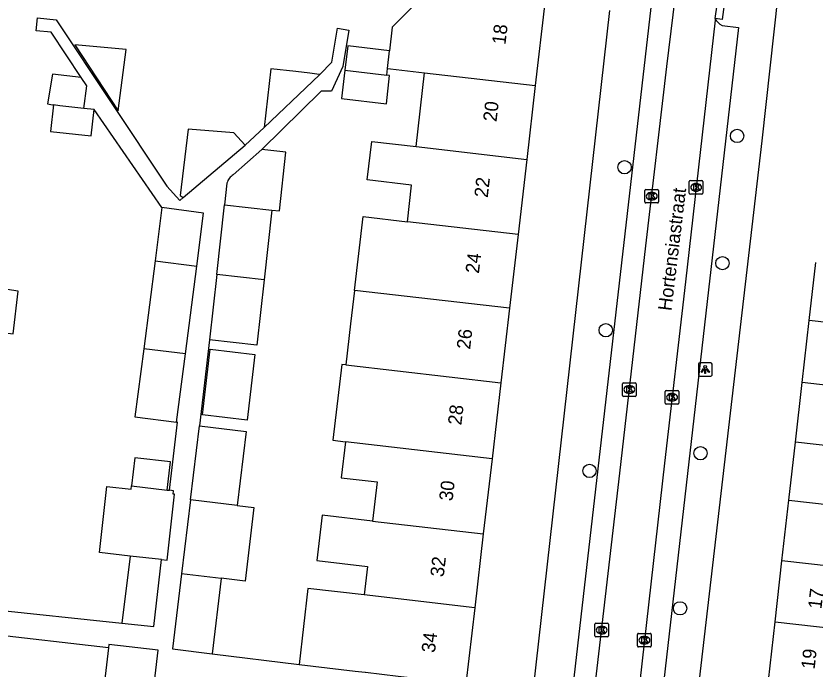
# Model space of a CAD drawing. Extents: x 161696 to 162377, y 380761 to 381673.
# Drawn here: x 161977.3 to 162036, y 381093.8 to 381141.7 of the extents above; entities that cross this region are included whole.
import ezdxf

# ---------------------------------------------------------------- set-up
doc = ezdxf.new("R2010")
doc.units = 0
for name, color, linetype in [('IMGEO_Boom', 7, 'Continuous'), ('IMGEO_Kolk', 7, 'Continuous'), ('IMGEO_Lichtpunt', 7, 'Continuous'), ('IMGEO_Openbare_ruimte_label', 7, 'Continuous'), ('IMGEO_Pand', 7, 'Continuous'), ('IMGEO_Pand_nummerreeks', 7, 'Continuous'), ('IMGEO_Rijbaan_lokaal_open', 7, 'Continuous'), ('IMGEO_Voetpad_open', 7, 'Continuous')]:
    doc.layers.add(name, color=color, linetype=linetype)

msp = doc.modelspace()

# ---------------------------------------------------------------- linework, layer by layer
at = {"layer": 'IMGEO_Boom'}
for centre in [(162030.25, 381132.904), (162021.991, 381130.61), (162029.173, 381123.566), (162020.608, 381118.64), (162027.562, 381109.608), (162019.414, 381108.309), (162026.06, 381098.218)]:
    msp.add_circle(centre, 0.489, dxfattribs=at)
at = {"layer": 'IMGEO_Kolk'}
for p, q in [((162026.743, 381128.706), (162026.743, 381129.558)), ((162026.818, 381129.632), (162027.67, 381129.632)), ((162027.231, 381129.412), (162027.256, 381129.412)), ((162027.744, 381129.558), (162027.744, 381128.706)), ((162023.485, 381128.057), (162023.485, 381128.909)), ((162023.56, 381128.983), (162024.412, 381128.983)), ((162024.486, 381128.909), (162024.486, 381128.057)), ((162027.254, 381128.852), (162027.229, 381128.852)), ((162023.996, 381128.203), (162023.971, 381128.203)), ((162023.973, 381128.763), (162023.998, 381128.763)), ((162027.67, 381128.632), (162026.818, 381128.632)), ((162024.412, 381127.983), (162023.56, 381127.983)), ((162021.841, 381113.858), (162021.841, 381114.71)), ((162021.916, 381114.784), (162022.768, 381114.784)), ((162022.842, 381114.71), (162022.842, 381113.858)), ((162022.329, 381114.564), (162022.354, 381114.564)), ((162024.977, 381113.289), (162024.977, 381114.141)), ((162025.052, 381114.215), (162025.904, 381114.215)), ((162025.978, 381114.141), (162025.978, 381113.289)), ((162022.768, 381113.784), (162021.916, 381113.784)), ((162022.352, 381114.004), (162022.327, 381114.004)), ((162025.465, 381113.995), (162025.49, 381113.995)), ((162025.904, 381113.215), (162025.052, 381113.215)), ((162025.488, 381113.435), (162025.463, 381113.435)), ((162019.88, 381097.124), (162020.732, 381097.124)), ((162019.805, 381096.198), (162019.805, 381097.05)), ((162020.293, 381096.904), (162020.318, 381096.904)), ((162020.806, 381097.05), (162020.806, 381096.198)), ((162020.732, 381096.124), (162019.88, 381096.124)), ((162020.316, 381096.344), (162020.291, 381096.344)), ((162022.948, 381095.454), (162022.948, 381096.306)), ((162023.023, 381096.38), (162023.875, 381096.38)), ((162023.436, 381096.16), (162023.461, 381096.16)), ((162023.949, 381096.306), (162023.949, 381095.454)), ((162023.875, 381095.38), (162023.023, 381095.38)), ((162023.459, 381095.6), (162023.434, 381095.6))]:
    msp.add_line(p, q, dxfattribs=at)
for points in [[(162026.743, 381128.706), (162026.743, 381129.558)], [(162026.818, 381129.632), (162027.67, 381129.632)], [(162027.744, 381129.558), (162027.744, 381128.706)], [(162023.485, 381128.057), (162023.485, 381128.909)], [(162023.56, 381128.983), (162024.412, 381128.983)], [(162024.486, 381128.909), (162024.486, 381128.057)], [(162027.064, 381129.332), (162027.187, 381129.332), (162027.187, 381129.181), (162027.317, 381129.332), (162027.481, 381129.332), (162027.335, 381129.181), (162027.488, 381128.932), (162027.336, 381128.932), (162027.251, 381129.096), (162027.187, 381129.029), (162027.187, 381128.932), (162027.064, 381128.932), (162027.064, 381129.332)], [(162023.806, 381128.683), (162023.929, 381128.683), (162023.929, 381128.532), (162024.059, 381128.683), (162024.223, 381128.683), (162024.077, 381128.532), (162024.23, 381128.283), (162024.078, 381128.283), (162023.993, 381128.447), (162023.929, 381128.38), (162023.929, 381128.283), (162023.806, 381128.283), (162023.806, 381128.683)], [(162027.67, 381128.632), (162026.818, 381128.632)], [(162024.412, 381127.983), (162023.56, 381127.983)], [(162021.841, 381113.858), (162021.841, 381114.71)], [(162021.916, 381114.784), (162022.768, 381114.784)], [(162022.842, 381114.71), (162022.842, 381113.858)], [(162022.162, 381114.484), (162022.285, 381114.484), (162022.285, 381114.333), (162022.415, 381114.484), (162022.579, 381114.484), (162022.433, 381114.333), (162022.586, 381114.084), (162022.434, 381114.084), (162022.349, 381114.248), (162022.285, 381114.181), (162022.285, 381114.084), (162022.162, 381114.084), (162022.162, 381114.484)], [(162024.977, 381113.289), (162024.977, 381114.141)], [(162025.052, 381114.215), (162025.904, 381114.215)], [(162025.978, 381114.141), (162025.978, 381113.289)], [(162022.768, 381113.784), (162021.916, 381113.784)], [(162025.298, 381113.915), (162025.421, 381113.915), (162025.421, 381113.764), (162025.551, 381113.915), (162025.715, 381113.915), (162025.569, 381113.764), (162025.722, 381113.515), (162025.57, 381113.515), (162025.485, 381113.679), (162025.421, 381113.612), (162025.421, 381113.515), (162025.298, 381113.515), (162025.298, 381113.915)], [(162025.904, 381113.215), (162025.052, 381113.215)], [(162019.88, 381097.124), (162020.732, 381097.124)], [(162019.805, 381096.198), (162019.805, 381097.05)], [(162020.126, 381096.824), (162020.249, 381096.824), (162020.249, 381096.673), (162020.379, 381096.824), (162020.543, 381096.824), (162020.397, 381096.673), (162020.55, 381096.424), (162020.398, 381096.424), (162020.313, 381096.588), (162020.249, 381096.521), (162020.249, 381096.424), (162020.126, 381096.424), (162020.126, 381096.824)], [(162020.806, 381097.05), (162020.806, 381096.198)], [(162020.732, 381096.124), (162019.88, 381096.124)], [(162022.948, 381095.454), (162022.948, 381096.306)], [(162023.023, 381096.38), (162023.875, 381096.38)], [(162023.269, 381096.08), (162023.392, 381096.08), (162023.392, 381095.929), (162023.522, 381096.08), (162023.686, 381096.08), (162023.54, 381095.929), (162023.693, 381095.68), (162023.541, 381095.68), (162023.456, 381095.844), (162023.392, 381095.777), (162023.392, 381095.68), (162023.269, 381095.68), (162023.269, 381096.08)], [(162023.949, 381096.306), (162023.949, 381095.454)], [(162023.875, 381095.38), (162023.023, 381095.38)]]:
    msp.add_lwpolyline(points, dxfattribs=at)
for centre, start, end in [((162026.82, 381129.556), 91.55205, 178.44795), ((162026.82, 381129.556), 91.55205, 178.44795), ((162027.668, 381129.556), 1.55205, 88.44795), ((162027.668, 381129.556), 1.55205, 88.44795), ((162023.562, 381128.907), 91.55205, 178.44795), ((162023.562, 381128.907), 91.55205, 178.44795), ((162024.41, 381128.907), 1.55205, 88.44795), ((162024.41, 381128.907), 1.55205, 88.44795), ((162026.82, 381128.708), 181.55205, 268.44795), ((162026.82, 381128.708), 181.55205, 268.44795), ((162027.668, 381128.708), 271.55205, 358.44795), ((162027.668, 381128.708), 271.55205, 358.44795), ((162023.562, 381128.059), 181.55205, 268.44795), ((162023.562, 381128.059), 181.55205, 268.44795), ((162024.41, 381128.059), 271.55205, 358.44795), ((162024.41, 381128.059), 271.55205, 358.44795), ((162021.918, 381114.708), 91.55205, 178.44795), ((162021.918, 381114.708), 91.55205, 178.44795), ((162022.766, 381114.708), 1.55205, 88.44795), ((162022.766, 381114.708), 1.55205, 88.44795), ((162025.054, 381114.139), 91.55205, 178.44795), ((162025.054, 381114.139), 91.55205, 178.44795), ((162025.902, 381114.139), 1.55205, 88.44795), ((162025.902, 381114.139), 1.55205, 88.44795), ((162021.918, 381113.86), 181.55205, 268.44795), ((162021.918, 381113.86), 181.55205, 268.44795), ((162022.766, 381113.86), 271.55205, 358.44795), ((162022.766, 381113.86), 271.55205, 358.44795), ((162025.054, 381113.291), 181.55205, 268.44795), ((162025.054, 381113.291), 181.55205, 268.44795), ((162025.902, 381113.291), 271.55205, 358.44795), ((162025.902, 381113.291), 271.55205, 358.44795), ((162019.882, 381097.048), 91.55205, 178.44795), ((162019.882, 381097.048), 91.55205, 178.44795), ((162020.73, 381097.048), 1.55205, 88.44795), ((162020.73, 381097.048), 1.55205, 88.44795), ((162019.882, 381096.2), 181.55205, 268.44795), ((162019.882, 381096.2), 181.55205, 268.44795), ((162020.73, 381096.2), 271.55205, 358.44795), ((162020.73, 381096.2), 271.55205, 358.44795), ((162023.025, 381096.304), 91.55205, 178.44795), ((162023.025, 381096.304), 91.55205, 178.44795), ((162023.873, 381096.304), 1.55205, 88.44795), ((162023.873, 381096.304), 1.55205, 88.44795), ((162023.025, 381095.456), 181.55205, 268.44795), ((162023.025, 381095.456), 181.55205, 268.44795), ((162023.873, 381095.456), 271.55205, 358.44795), ((162023.873, 381095.456), 271.55205, 358.44795)]:
    msp.add_arc(centre, 0.0765, start, end, dxfattribs=at)
for centre, major_axis, ratio, start_param, end_param in [((162027.23, 381129.132), (-0.387, 0.002), 0.722429, 4.712389, 7.853982), ((162027.255, 381129.132), (-0.39, 0.002), 0.717154, 1.570796, 4.712389), ((162023.972, 381128.483), (-0.387, 0.002), 0.722429, 4.712389, 7.853982), ((162023.997, 381128.483), (-0.39, 0.002), 0.717154, 1.570796, 4.712389), ((162022.328, 381114.284), (-0.387, 0.002), 0.722429, 4.712389, 7.853982), ((162022.353, 381114.284), (-0.39, 0.002), 0.717154, 1.570796, 4.712389), ((162025.464, 381113.715), (-0.387, 0.002), 0.722429, 4.712389, 7.853982), ((162025.489, 381113.715), (-0.39, 0.002), 0.717154, 1.570796, 4.712389), ((162020.292, 381096.624), (-0.387, 0.002), 0.722429, 4.712389, 7.853982), ((162020.317, 381096.624), (-0.39, 0.002), 0.717154, 1.570796, 4.712389), ((162023.435, 381095.88), (-0.387, 0.002), 0.722429, 4.712389, 7.853982), ((162023.46, 381095.88), (-0.39, 0.002), 0.717154, 1.570796, 4.712389)]:
    msp.add_ellipse(centre, major_axis=major_axis, ratio=ratio, start_param=start_param, end_param=end_param, dxfattribs=at)
at = {"layer": 'IMGEO_Lichtpunt'}
for p, q in [((162027.414, 381116.157), (162027.414, 381115.35)), ((162027.414, 381116.157), (162027.414, 381115.35)), ((162028.316, 381116.252), (162027.508, 381116.252)), ((162028.316, 381116.252), (162027.508, 381116.252)), ((162028.41, 381115.35), (162028.41, 381116.157)), ((162028.41, 381115.35), (162028.41, 381116.157)), ((162027.508, 381115.256), (162028.316, 381115.256)), ((162027.508, 381115.256), (162028.316, 381115.256))]:
    msp.add_line(p, q, dxfattribs=at)
for points in [[(162027.788, 381115.821), (162027.827, 381115.793), (162027.639, 381115.531), (162027.601, 381115.558), (162027.788, 381115.821)], [(162027.89, 381115.773), (162027.937, 381115.773), (162027.937, 381115.451), (162027.89, 381115.451), (162027.89, 381115.773)], [(162028, 381115.793), (162028.038, 381115.82), (162028.225, 381115.558), (162028.186, 381115.53), (162028, 381115.793)]]:
    msp.add_lwpolyline(points, dxfattribs=at)
msp.add_circle((162027.913, 381115.955), 0.0994, dxfattribs=at)
for centre, start, end in [((162027.508, 381116.157), 90, 180), ((162027.508, 381116.157), 90, 180), ((162028.316, 381116.157), 0, 90), ((162028.316, 381116.157), 0, 90), ((162027.508, 381115.35), 180, 270), ((162027.508, 381115.35), 180, 270), ((162028.316, 381115.35), 270, 0), ((162028.316, 381115.35), 270, 360)]:
    msp.add_arc(centre, 0.0946, start, end, dxfattribs=at)
at = {"layer": 'IMGEO_Pand'}
for points in [[(162007.603, 381143.738), (162007.398, 381143.413), (162005.443, 381141.419), (162005.189, 381141.16), (162004.938, 381140.904), (162004.737, 381139.167)], [(162016.141, 381142.676), (162015.438, 381136.612)], [(161981.627, 381139.602), (161984.811, 381134.762), (161985.394, 381139.249), (161981.627, 381139.602)], [(162004.737, 381139.167), (162001.665, 381139.524), (162001.456, 381137.726)], [(162004.586, 381137.866), (162004.737, 381139.167)], [(161999.612, 381137.428), (161999.401, 381137.452), (161998.887, 381137.512), (161997.85, 381137.631), (161996.025, 381137.841), (161995.528, 381133.537)], [(162001.456, 381137.726), (162001.216, 381135.658), (162004.506, 381135.276), (162004.746, 381137.345), (162004.528, 381137.37)], [(162001.456, 381137.726), (162004.528, 381137.37)], [(162004.528, 381137.37), (162004.586, 381137.866)], [(162004.586, 381137.866), (162004.804, 381137.841), (162007.315, 381137.551)], [(161982.108, 381137.208), (161979.985, 381137.451), (161979.628, 381135.256), (161980.003, 381135.203), (161980.08, 381135.192)], [(161982.302, 381134.931), (161982.524, 381136.583), (161982.108, 381137.208)], [(161995.528, 381133.537), (161999.078, 381136.901), (161999.632, 381137.426), (161999.612, 381137.428)], [(162006.686, 381132.123), (162007.315, 381137.551)], [(162007.315, 381137.551), (162015.438, 381136.612)], [(162015.438, 381136.612), (162014.808, 381131.181)], [(161980.08, 381135.192), (161979.861, 381133.236), (161982.832, 381132.904), (161983.049, 381134.848)], [(161982.302, 381134.931), (161980.547, 381135.128), (161980.08, 381135.192)], [(161983.049, 381134.848), (161982.302, 381134.931)], [(161994.136, 381132.223), (161993.313, 381133.124), (161989.967, 381133.403), (161989.36, 381128.529), (161989.594, 381128.382)], [(162006.047, 381126.609), (162006.358, 381129.295), (162003.107, 381129.672), (162003.436, 381132.5), (162006.686, 381132.123)], [(161989.594, 381128.382), (161994.136, 381132.223)], [(161995.351, 381131.908), (161993.258, 381130.062), (161993.178, 381130.004), (161993.104, 381129.94), (161993.036, 381129.869), (161992.974, 381129.793), (161992.92, 381129.711), (161992.872, 381129.625), (161992.833, 381129.535), (161992.801, 381129.442), (161992.623, 381127.855)], [(161996.097, 381127.465), (161996.651, 381127.403), (161997.133, 381131.709), (161995.351, 381131.908)], [(162006.686, 381132.123), (162014.808, 381131.181)], [(162014.808, 381131.181), (162014.169, 381125.667)], [(161988.031, 381127.64), (161987.527, 381123.733)], [(161990.586, 381123.343), (161991.089, 381127.246), (161988.031, 381127.64)], [(161992.05, 381122.74), (161992.623, 381127.855)], [(161992.623, 381127.855), (161996.097, 381127.465)], [(161996.097, 381127.465), (161995.523, 381122.338)], [(162002.168, 381121.567), (162002.796, 381126.986), (162006.047, 381126.609)], [(162014.169, 381125.667), (162006.047, 381126.609)], [(161976.305, 381118.473), (161977.109, 381118.38), (161977.47, 381121.505), (161975.37, 381121.815), (161975.773, 381125.371), (161974.641, 381125.5)], [(162014.169, 381125.667), (162013.541, 381120.248)], [(161987.527, 381123.733), (161986.694, 381117.269)], [(161987.527, 381123.733), (161990.586, 381123.343)], [(162035.551, 381119.365), (162036.033, 381123.612)], [(161989.757, 381116.914), (161990.586, 381123.343)], [(161992.05, 381122.74), (161991.512, 381117.937)], [(161995.523, 381122.338), (161994.986, 381117.548), (161991.512, 381117.937)], [(161995.523, 381122.338), (161992.05, 381122.74)], [(162002.168, 381121.567), (162001.882, 381119.105), (162001.532, 381116.095)], [(162013.541, 381120.248), (162002.168, 381121.567)], [(162013.541, 381120.248), (162012.907, 381114.777)], [(162035.032, 381114.798), (162035.551, 381119.365)], [(162048.789, 381117.861), (162035.551, 381119.365)], [(161986.694, 381117.269), (161986.051, 381112.28), (161989.109, 381111.886)], [(161989.757, 381116.914), (161986.694, 381117.269)], [(161994.856, 381116.863), (161994.289, 381112.04), (161991.004, 381112.426), (161991.571, 381117.25), (161994.856, 381116.863)], [(161989.109, 381111.886), (161989.757, 381116.914)], [(162001.532, 381116.095), (162001.228, 381116.13), (162000.582, 381110.559), (162001.498, 381110.452)], [(162001.532, 381116.095), (162012.907, 381114.777)], [(162012.907, 381114.777), (162012.26, 381109.203)], [(162034.536, 381110.429), (162035.032, 381114.798)], [(162042.666, 381113.931), (162035.032, 381114.798)], [(161990.133, 381106.174), (161990.791, 381111.61)], [(161990.791, 381111.61), (161994.203, 381111.197), (161993.547, 381105.777)], [(162001.498, 381110.452), (162001.192, 381107.809), (162003.831, 381107.503), (162003.497, 381104.624)], [(162012.26, 381109.203), (162001.498, 381110.452)], [(162034.052, 381106.169), (162034.536, 381110.429)], [(162047.767, 381108.928), (162047.379, 381108.972), (162045.6, 381109.174), (162034.536, 381110.429)], [(161988.413, 381106.903), (161988.653, 381108.974), (161986.037, 381109.277), (161985.797, 381107.205)], [(162012.26, 381109.203), (162011.62, 381103.682)], [(161985.692, 381102.057), (161983.444, 381102.308), (161983.992, 381107.161), (161985.768, 381106.96), (161985.797, 381107.205)], [(161985.797, 381107.205), (161988.413, 381106.903)], [(161987.999, 381101.8), (161988.407, 381101.754), (161988.954, 381106.601), (161988.859, 381106.611), (161988.886, 381106.848), (161988.585, 381106.883)], [(161988.413, 381106.903), (161988.585, 381106.883)], [(161990.133, 381106.174), (161989.476, 381100.755)], [(161993.547, 381105.777), (161990.133, 381106.174)], [(162033.545, 381101.706), (162034.052, 381106.169)], [(162034.052, 381106.169), (162041.641, 381105.307)], [(161993.547, 381105.777), (161994.785, 381105.627), (161994.13, 381100.219), (161992.385, 381100.431), (161992.384, 381100.419)], [(162003.497, 381104.624), (161999.782, 381105.056), (161999.396, 381101.729), (162003.112, 381101.298), (162002.869, 381099.204)], [(162003.497, 381104.624), (162011.62, 381103.682)], [(162011.62, 381103.682), (162010.992, 381098.263)], [(161985.692, 381102.057), (161985.096, 381097.131)], [(161985.096, 381097.131), (161987.431, 381096.885), (161987.999, 381101.8)], [(161987.999, 381101.8), (161985.692, 381102.057)], [(162033.036, 381097.223), (162033.545, 381101.706)], [(162044.611, 381100.449), (162033.545, 381101.706)], [(161989.476, 381100.755), (161988.808, 381095.24), (161991.714, 381094.888)], [(161992.384, 381100.419), (161989.476, 381100.755)], [(161992.384, 381100.419), (161991.714, 381094.888)], [(162002.869, 381099.204), (161998.75, 381099.682), (161998.101, 381094.083)], [(162010.992, 381098.263), (162002.869, 381099.204)], [(162010.992, 381098.263), (162010.343, 381092.663)], [(162032.547, 381092.92), (162033.036, 381097.223)], [(162033.036, 381097.223), (162044.102, 381095.966)], [(161986.632, 381089.965), (161987.14, 381089.906), (161987.745, 381095.141), (161984.124, 381095.56), (161984.096, 381095.314)], [(161984.096, 381095.314), (161983.519, 381090.325), (161986.632, 381089.965)], [(161998.101, 381094.083), (162002.22, 381093.605), (162002.942, 381093.521), (162002.961, 381093.519), (162005.377, 381093.239), (162006.726, 381093.082), (162010.343, 381092.663)]]:
    msp.add_lwpolyline(points, dxfattribs=at)
at = {"layer": 'IMGEO_Rijbaan_lokaal_open'}
for points in [[(162019.742, 381091.725), (162021.634, 381108.154), (162023.561, 381124.838), (162025.096, 381138.002), (162026.345, 381148.219)], [(162028.651, 381141.53), (162028.922, 381143.563)], [(162028.651, 381141.53), (162028.633, 381141.398), (162026.457, 381122.199), (162024.918, 381108.886), (162022.934, 381091.333)]]:
    msp.add_lwpolyline(points, dxfattribs=at)
at = {"layer": 'IMGEO_Voetpad_open'}
for points in [[(162027.003, 381088.756), (162032.093, 381132.546), (162033.856, 381148.586)], [(162019.694, 381091.309), (162019.352, 381091.773), (162018.133, 381091.846), (162024.595, 381148.112), (162025.853, 381147.926)], [(162028.922, 381143.563), (162029.417, 381143.497), (162029.146, 381141.464), (162028.651, 381141.53)], [(162020.89, 381142.109), (162015.25, 381092.109)], [(161982.108, 381137.208), (161979.905, 381140.518), (161978.807, 381140.634), (161978.907, 381141.59), (161980.257, 381141.434), (161988.384, 381129.221), (161989.336, 381128.164), (161989.594, 381128.382)], [(161999.612, 381137.428), (162000.509, 381138.314), (162000.919, 381140.81), (162001.738, 381140.682), (162001.3, 381138.013), (162000.468, 381136.197), (161999.713, 381136.197), (161995.351, 381131.908)], [(162029.151, 381141.009), (162030.343, 381140.871), (162024.673, 381091.207), (162023.479, 381091.266), (162022.885, 381090.903)], [(161988.031, 381127.64), (161983.049, 381134.848)], [(161994.136, 381132.223), (161995.528, 381133.537)], [(161991.512, 381117.937), (161990.791, 381111.61)], [(161988.585, 381106.883), (161989.162, 381111.879), (161989.109, 381111.886)], [(161975.352, 381098.155), (161985.096, 381097.131)], [(161984.096, 381095.314), (161975.143, 381096.349)], [(161991.714, 381094.888), (161998.101, 381094.083)]]:
    msp.add_lwpolyline(points, dxfattribs=at)
msp.add_arc((162029.613, 381141.953), 1.05, 203.71773, 243.92568, dxfattribs=at)

# ---------------------------------------------------------------- texts
at = {"layer": 'IMGEO_Openbare_ruimte_label'}
msp.add_text('Hortensiastraat', height=1, rotation=83.10945, dxfattribs=at).set_placement((162025.427, 381120.025))
at = {"layer": 'IMGEO_Pand_nummerreeks'}
for s, rotation, p in [('18', 83.38828, (162013.245, 381139.577)), ('20', 83.38724, (162012.589, 381133.915)), ('22', 83.38724, (162011.942, 381128.339)), ('24', 83.38724, (162011.296, 381122.771)), ('26', 83.38724, (162010.65, 381117.2)), ('28', 83.38724, (162010.006, 381111.633)), ('30', 83.38724, (162009.36, 381106.062)), ('32', 83.38724, (162008.713, 381100.485)), ('17', 83.52006, (162036.441, 381098.134)), ('34', 83.38828, (162008.067, 381094.917)), ('19', 83.5203, (162035.938, 381093.71))]:
    msp.add_text(s, height=1, rotation=rotation, dxfattribs=at).set_placement(p)

doc.saveas('drawing.dxf')
